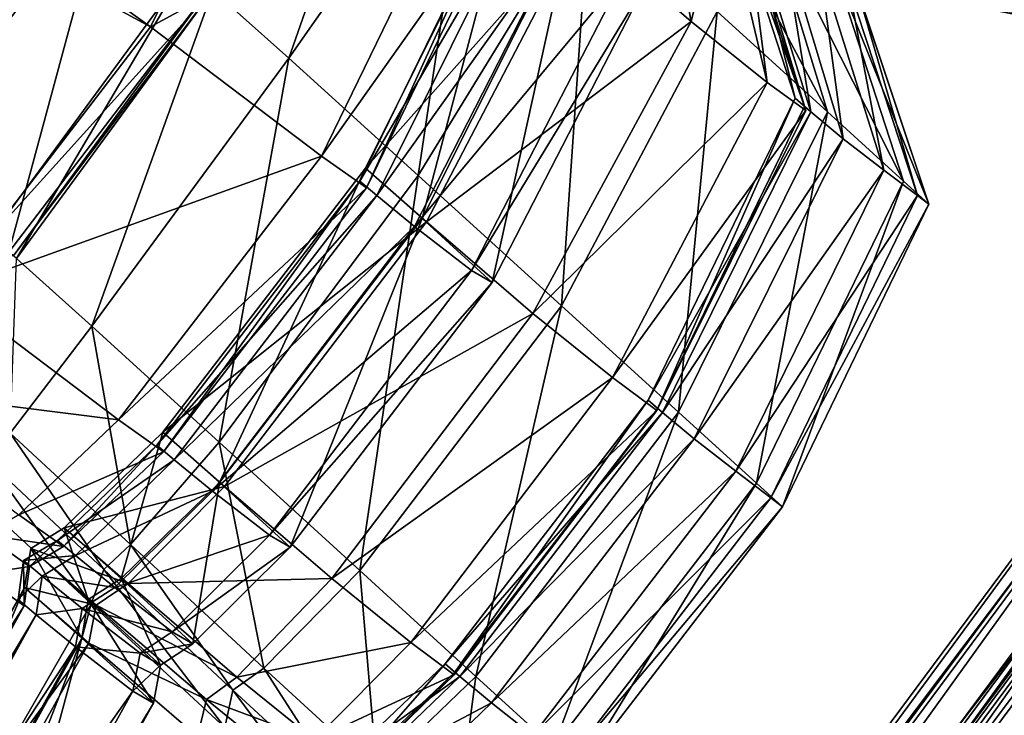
# Model space of a CAD drawing. Header units: millimetres. Extents: x 2387 to 13955, y -4964 to 364.
# Tile 751 of 1056: x 2545.8 to 2550.94, y 164.75 to 168.38. Entities that reach past the tile are written whole.
import ezdxf

# ---------------------------------------------------------------- set-up
doc = ezdxf.new("R2010")
doc.units = ezdxf.units.MM
doc.header["$MEASUREMENT"] = 0
doc.layers.add('Predefinito', color=7, linetype='Continuous', true_color=0x000000)

# ---------------------------------------------------------------- blocks, each defined once
blk = doc.blocks.new('Blocco 09')
at = {"layer": 'Predefinito'}
for points in [[(-865.5839, -99.1485, 440.495), (-876.6445, -91.2056, 483.7117), (-877.7038, -92.5842, 483.7038)], [(-876.6445, -91.2056, 483.7117), (-865.5839, -99.1485, 440.495), (-864.8157, -97.5719, 440.4814)], [(-877.7038, -92.5842, 483.7038), (-866.6434, -100.527, 440.493), (-865.5839, -99.1485, 440.495)], [(-863.9236, -98.2451, 435.4966), (-864.8157, -97.5719, 440.4814), (-865.5839, -99.1485, 440.495)], [(-864.8614, -99.3126, 16.2042), (-865.259, -98.9564, 16.1854), (-864.2577, -97.5858, 16.3445)], [(-864.2577, -97.5858, 16.3445), (-863.8868, -97.9187, 16.4613), (-864.8614, -99.3126, 16.2042)], [(-866.5804, -97.7477, 13.8742), (-865.8157, -98.4432, 14.7418), (-866.8667, -99.827, 14.7609)], [(-864.1854, -99.9255, 16.9448), (-864.8614, -99.3126, 16.2042), (-863.8868, -97.9187, 16.4613)], [(-863.8868, -97.9187, 16.4613), (-863.2895, -98.462, 17.1786), (-864.1854, -99.9255, 16.9448)], [(-862.8402, -98.0998, 19.3132), (-862.3741, -98.5272, 22.0804), (-862.0492, -99.5926, 21.8085)], [(-862.0492, -99.5926, 21.8085), (-862.6243, -99.0689, 18.8449), (-862.8402, -98.0998, 19.3132)], [(-863.3378, -98.6225, 426.2641), (-862.7613, -99.1201, 425.4463), (-862.9412, -98.1827, 424.9193)], [(-862.5977, -98.4537, 422.9345), (-862.9412, -98.1827, 424.9193), (-862.7613, -99.1201, 425.4463)], [(-865.5839, -99.1485, 440.495), (-864.6903, -99.823, 435.4751), (-863.9236, -98.2451, 435.4966)], [(-863.6898, -98.4106, 433.6575), (-863.9236, -98.2451, 435.4966), (-864.6903, -99.823, 435.4751)], [(-864.1655, -100.1487, 426.6143), (-864.4613, -99.8859, 426.4542), (-863.6817, -98.32, 426.414)], [(-863.3378, -98.6225, 426.2641), (-863.6817, -98.32, 426.414), (-864.4613, -99.8859, 426.4542)], [(-863.6817, -98.32, 426.414), (-863.3818, -98.5864, 426.6809), (-864.1655, -100.1487, 426.6143)], [(-864.4561, -99.9886, 433.6605), (-864.4906, -99.9544, 433.4636), (-863.7205, -98.3798, 433.4071)], [(-863.6219, -98.464, 433.1884), (-863.7205, -98.3798, 433.4071), (-864.4906, -99.9544, 433.4636)], [(-863.7205, -98.3798, 433.4071), (-863.6898, -98.4106, 433.6575), (-864.4561, -99.9886, 433.6605)], [(-866.3226, -100.3242, 15.6579), (-866.8667, -99.827, 14.7609), (-865.8157, -98.4432, 14.7418)], [(-865.8157, -98.4432, 14.7418), (-865.269, -98.9421, 15.6534), (-866.3226, -100.3242, 15.6579)], [(-864.6903, -99.823, 435.4751), (-864.4561, -99.9886, 433.6605), (-863.6898, -98.4106, 433.6575)], [(-862.4698, -98.5181, 419.2066), (-862.5735, -98.4277, 419.5949), (-862.2179, -99.5202, 419.6797)], [(-862.5735, -98.4277, 419.5949), (-862.5256, -98.4722, 420.0016), (-862.1695, -99.5651, 419.9251)], [(-862.1695, -99.5651, 419.9251), (-862.2179, -99.5202, 419.6797), (-862.5735, -98.4277, 419.5949)], [(-864.4906, -99.9544, 433.4636), (-864.4027, -100.0292, 433.2967), (-863.6219, -98.464, 433.1884)], [(-863.4122, -98.6367, 432.2888), (-863.6219, -98.464, 433.1884), (-864.4027, -100.0292, 433.2967)], [(-863.4382, -100.6049, 18.6888), (-864.1854, -99.9255, 16.9448), (-863.2895, -98.462, 17.1786)], [(-863.2895, -98.462, 17.1786), (-862.6243, -99.0689, 18.8449), (-863.4382, -100.6049, 18.6888)], [(-862.7613, -99.1201, 425.4463), (-862.3638, -99.4388, 423.1756), (-862.5977, -98.4537, 422.9345)], [(-862.4817, -98.5235, 420.9427), (-862.5977, -98.4537, 422.9345), (-862.3638, -99.4388, 423.1756)], [(-862.5256, -98.4722, 420.0016), (-862.4817, -98.5235, 420.9427), (-862.1611, -99.585, 420.8644)], [(-862.1611, -99.585, 420.8644), (-862.1695, -99.5651, 419.9251), (-862.5256, -98.4722, 420.0016)], [(-862.3638, -99.4388, 423.1756), (-862.1611, -99.585, 420.8644), (-862.4817, -98.5235, 420.9427)], [(-862.2179, -99.5202, 419.6797), (-862.1355, -99.5918, 419.4502), (-862.4698, -98.5181, 419.2066)], [(-862.2849, -98.6732, 417.2876), (-862.4698, -98.5181, 419.2066), (-862.1355, -99.5918, 419.4502)], [(-862.3741, -98.5272, 22.0804), (-862.0076, -98.8613, 25.461), (-861.6519, -99.954, 25.3343)], [(-861.6519, -99.954, 25.3343), (-862.0492, -99.5926, 21.8085), (-862.3741, -98.5272, 22.0804)], [(-863.7997, -100.4839, 427.5657), (-864.1655, -100.1487, 426.6143), (-863.3818, -98.5864, 426.6809)], [(-863.3818, -98.5864, 426.6809), (-863.0029, -98.933, 427.6723), (-863.7997, -100.4839, 427.5657)], [(-864.4613, -99.8859, 426.4542), (-864.1427, -100.166, 426.4057), (-863.3378, -98.6225, 426.2641)], [(-864.4027, -100.0292, 433.2967), (-864.2046, -100.1917, 432.3935), (-863.4122, -98.6367, 432.2888)], [(-863.1095, -98.8714, 429.9958), (-863.4122, -98.6367, 432.2888), (-864.2046, -100.1917, 432.3935)], [(-862.7613, -99.1201, 425.4463), (-863.3378, -98.6225, 426.2641), (-864.1427, -100.166, 426.4057)], [(-862.0897, -98.8227, 412.2889), (-862.2849, -98.6732, 417.2876), (-861.9661, -99.7331, 417.602)], [(-862.1355, -99.5918, 419.4502), (-861.9661, -99.7331, 417.602), (-862.2849, -98.6732, 417.2876)], [(-866.2834, -100.358, 16.2069), (-866.4173, -100.241, 16.3614), (-865.3882, -98.8424, 16.3564)], [(-865.259, -98.9564, 16.1854), (-865.3882, -98.8424, 16.3564), (-866.4173, -100.241, 16.3614)], [(-865.3882, -98.8424, 16.3564), (-865.259, -98.9564, 16.1854), (-866.2834, -100.358, 16.2069)], [(-861.9661, -99.7331, 417.602), (-861.754, -99.8976, 412.5003), (-862.0897, -98.8227, 412.2889)], [(-861.9393, -98.9328, 360.6604), (-862.0897, -98.8227, 412.2889), (-861.754, -99.8976, 412.5003)], [(-862.0076, -98.8613, 25.461), (-861.887, -98.9713, 28.7338), (-861.5199, -100.0741, 28.6869)], [(-861.5199, -100.0741, 28.6869), (-861.6519, -99.954, 25.3343), (-862.0076, -98.8613, 25.461)], [(-864.2046, -100.1917, 432.3935), (-863.9082, -100.4208, 429.9876), (-863.1095, -98.8714, 429.9958)], [(-863.0029, -98.933, 427.6723), (-863.1095, -98.8714, 429.9958), (-863.9082, -100.4208, 429.9876)], [(-861.8996, -98.888, 360.6604), (-861.8497, -98.9246, 218.8517), (-860.7084, -99.1546, 218.8624)], [(-860.7084, -99.1546, 218.8624), (-860.7668, -99.1106, 360.7267), (-861.8996, -98.888, 360.6604)], [(-866.4173, -100.241, 16.3614), (-866.3015, -100.346, 16.1849), (-865.259, -98.9564, 16.1854)], [(-866.3015, -100.346, 16.1849), (-866.3226, -100.3242, 15.6579), (-865.269, -98.9421, 15.6534)], [(-865.269, -98.9421, 15.6534), (-865.259, -98.9564, 16.1854), (-866.3015, -100.346, 16.1849)], [(-865.8897, -100.7117, 16.2395), (-866.2834, -100.358, 16.2069), (-865.259, -98.9564, 16.1854)], [(-865.259, -98.9564, 16.1854), (-864.8614, -99.3126, 16.2042), (-865.8897, -100.7117, 16.2395)], [(-863.9082, -100.4208, 429.9876), (-863.7997, -100.4839, 427.5657), (-863.0029, -98.933, 427.6723)], [(-861.754, -99.8976, 412.5003), (-861.5788, -100.0296, 360.7267), (-861.9393, -98.9328, 360.6604)], [(-861.8892, -98.9694, 218.8517), (-861.9393, -98.9328, 360.6604), (-861.5788, -100.0296, 360.7267)], [(-861.8497, -98.9246, 218.8517), (-861.8492, -98.9251, 77.8728), (-860.7083, -99.1547, 77.8637)], [(-860.7083, -99.1547, 77.8637), (-860.7084, -99.1546, 218.8624), (-861.8497, -98.9246, 218.8517)], [(-861.8492, -98.9251, 77.8728), (-861.8475, -98.9266, 28.7338), (-860.7079, -99.1551, 28.6869)], [(-860.7079, -99.1551, 28.6869), (-860.7083, -99.1547, 77.8637), (-861.8492, -98.9251, 77.8728)], [(-860.84, -99.035, 25.3343), (-860.7079, -99.1551, 28.6869), (-861.8475, -98.9266, 28.7338)], [(-861.5788, -100.0296, 360.7267), (-861.5204, -100.0736, 218.8624), (-861.8892, -98.9694, 218.8517)], [(-861.8887, -98.9698, 77.8728), (-861.8892, -98.9694, 218.8517), (-861.5204, -100.0736, 218.8624)], [(-861.887, -98.9713, 28.7338), (-861.8887, -98.9698, 77.8728), (-861.5203, -100.0737, 77.8637)], [(-861.5204, -100.0736, 218.8624), (-861.5203, -100.0737, 77.8637), (-861.8887, -98.9698, 77.8728)], [(-861.5203, -100.0737, 77.8637), (-861.5199, -100.0741, 28.6869), (-861.887, -98.9713, 28.7338)], [(-862.8268, -101.1608, 21.7179), (-863.4382, -100.6049, 18.6888), (-862.6243, -99.0689, 18.8449)], [(-862.6243, -99.0689, 18.8449), (-862.0492, -99.5926, 21.8085), (-862.8268, -101.1608, 21.7179)], [(-864.6903, -99.823, 435.4751), (-865.5839, -99.1485, 440.495), (-866.6434, -100.527, 440.493)], [(-864.1427, -100.166, 426.4057), (-863.587, -100.6454, 425.622), (-862.7613, -99.1201, 425.4463)], [(-862.3638, -99.4388, 423.1756), (-862.7613, -99.1201, 425.4463), (-863.587, -100.6454, 425.622)], [(-865.2256, -101.3167, 16.9769), (-865.8897, -100.7117, 16.2395), (-864.8614, -99.3126, 16.2042)], [(-864.8614, -99.3126, 16.2042), (-864.1854, -99.9255, 16.9448), (-865.2256, -101.3167, 16.9769)], [(-863.587, -100.6454, 425.622), (-863.1715, -100.9802, 423.256), (-862.3638, -99.4388, 423.1756)], [(-862.1611, -99.585, 420.8644), (-862.3638, -99.4388, 423.1756), (-863.1715, -100.9802, 423.256)], [(-862.1355, -99.5918, 419.4502), (-862.2179, -99.5202, 419.6797), (-862.9851, -101.0973, 419.708)], [(-862.9365, -101.1424, 419.8997), (-862.9851, -101.0973, 419.708), (-862.2179, -99.5202, 419.6797)], [(-862.2179, -99.5202, 419.6797), (-862.1695, -99.5651, 419.9251), (-862.9365, -101.1424, 419.8997)], [(-862.9401, -101.1519, 420.8383), (-862.9365, -101.1424, 419.8997), (-862.1695, -99.5651, 419.9251)], [(-862.1695, -99.5651, 419.9251), (-862.1611, -99.585, 420.8644), (-862.9401, -101.1519, 420.8383)], [(-863.1715, -100.9802, 423.256), (-862.9401, -101.1519, 420.8383), (-862.1611, -99.585, 420.8644)], [(-862.9851, -101.0973, 419.708), (-862.9098, -101.1627, 419.5315), (-862.1355, -99.5918, 419.4502)], [(-861.9661, -99.7331, 417.602), (-862.1355, -99.5918, 419.4502), (-862.9098, -101.1627, 419.5315)], [(-862.4192, -101.5314, 25.2921), (-862.8268, -101.1608, 21.7179), (-862.0492, -99.5926, 21.8085)], [(-862.0492, -99.5926, 21.8085), (-861.6519, -99.954, 25.3343), (-862.4192, -101.5314, 25.2921)], [(-862.9098, -101.1627, 419.5315), (-862.7457, -101.2995, 417.7068), (-861.9661, -99.7331, 417.602)], [(-861.754, -99.8976, 412.5003), (-861.9661, -99.7331, 417.602), (-862.7457, -101.2995, 417.7068)], [(-866.6434, -100.527, 440.493), (-865.7501, -101.2013, 435.478), (-864.6903, -99.823, 435.4751)], [(-864.4561, -99.9886, 433.6605), (-864.6903, -99.823, 435.4751), (-865.7501, -101.2013, 435.478)], [(-865.2225, -101.5286, 426.6235), (-865.519, -101.2653, 426.4487), (-864.4613, -99.8859, 426.4542)], [(-864.1427, -100.166, 426.4057), (-864.4613, -99.8859, 426.4542), (-865.519, -101.2653, 426.4487)], [(-864.4613, -99.8859, 426.4542), (-864.1655, -100.1487, 426.6143), (-865.2225, -101.5286, 426.6235)], [(-864.4908, -101.9878, 18.7102), (-865.2256, -101.3167, 16.9769), (-864.1854, -99.9255, 16.9448)], [(-864.1854, -99.9255, 16.9448), (-863.4382, -100.6049, 18.6888), (-864.4908, -101.9878, 18.7102)], [(-862.7457, -101.2995, 417.7068), (-862.5279, -101.4691, 412.5708), (-861.754, -99.8976, 412.5003)], [(-861.5788, -100.0296, 360.7267), (-861.754, -99.8976, 412.5003), (-862.5279, -101.4691, 412.5708)], [(-865.7501, -101.2013, 435.478), (-865.5159, -101.3669, 433.66), (-864.4561, -99.9886, 433.6605)], [(-865.5159, -101.3669, 433.66), (-865.5497, -101.333, 433.4558), (-864.4906, -99.9544, 433.4636)], [(-864.4027, -100.0292, 433.2967), (-864.4906, -99.9544, 433.4636), (-865.5497, -101.333, 433.4558)], [(-864.4906, -99.9544, 433.4636), (-864.4561, -99.9886, 433.6605), (-865.5159, -101.3669, 433.66)], [(-862.2833, -101.6549, 28.6712), (-862.4192, -101.5314, 25.2921), (-861.6519, -99.954, 25.3343)], [(-861.6519, -99.954, 25.3343), (-861.5199, -100.0741, 28.6869), (-862.2833, -101.6549, 28.6712)], [(-865.5497, -101.333, 433.4558), (-865.4603, -101.4089, 433.2818), (-864.4027, -100.0292, 433.2967)], [(-864.2046, -100.1917, 432.3935), (-864.4027, -100.0292, 433.2967), (-865.4603, -101.4089, 433.2818)], [(-862.5279, -101.4691, 412.5708), (-862.3445, -101.6085, 360.7487), (-861.5788, -100.0296, 360.7267)], [(-861.5204, -100.0736, 218.8624), (-861.5788, -100.0296, 360.7267), (-862.3445, -101.6085, 360.7487)], [(-862.3445, -101.6085, 360.7487), (-862.2833, -101.6549, 218.866), (-861.5204, -100.0736, 218.8624)], [(-861.5203, -100.0737, 77.8637), (-861.5204, -100.0736, 218.8624), (-862.2833, -101.6549, 218.866)], [(-861.5199, -100.0741, 28.6869), (-861.5203, -100.0737, 77.8637), (-862.2833, -101.6549, 77.8607)], [(-862.2833, -101.6549, 218.866), (-862.2833, -101.6549, 77.8607), (-861.5203, -100.0737, 77.8637)], [(-862.2833, -101.6549, 77.8607), (-862.2833, -101.6549, 28.6712), (-861.5199, -100.0741, 28.6869)], [(-865.519, -101.2653, 426.4487), (-865.1964, -101.5481, 426.3862), (-864.1427, -100.166, 426.4057)], [(-865.4603, -101.4089, 433.2818), (-865.2604, -101.5726, 432.3791), (-864.2046, -100.1917, 432.3935)], [(-863.9082, -100.4208, 429.9876), (-864.2046, -100.1917, 432.3935), (-865.2604, -101.5726, 432.3791)], [(-864.8547, -101.8652, 427.5804), (-865.2225, -101.5286, 426.6235), (-864.1655, -100.1487, 426.6143)], [(-863.587, -100.6454, 425.622), (-864.1427, -100.166, 426.4057), (-865.1964, -101.5481, 426.3862)], [(-864.1655, -100.1487, 426.6143), (-863.7997, -100.4839, 427.5657), (-864.8547, -101.8652, 427.5804)], [(-866.2834, -100.358, 16.2069), (-865.8897, -100.7117, 16.2395), (-866.3166, -101.2705, 16.3455)], [(-865.2604, -101.5726, 432.3791), (-864.963, -101.8023, 429.9887), (-863.9082, -100.4208, 429.9876)], [(-863.7997, -100.4839, 427.5657), (-863.9082, -100.4208, 429.9876), (-864.963, -101.8023, 429.9887)], [(-864.963, -101.8023, 429.9887), (-864.8547, -101.8652, 427.5804), (-863.7997, -100.4839, 427.5657)], [(-865.7501, -101.2013, 435.478), (-866.6434, -100.527, 440.493), (-867.1645, -101.0232, 440.4872)], [(-863.8849, -102.5402, 21.7303), (-864.4908, -101.9878, 18.7102), (-863.4382, -100.6049, 18.6888)], [(-863.4382, -100.6049, 18.6888), (-862.8268, -101.1608, 21.7179), (-863.8849, -102.5402, 21.7303)], [(-865.1964, -101.5481, 426.3862), (-864.6376, -102.0296, 425.5978), (-863.587, -100.6454, 425.622)], [(-863.1715, -100.9802, 423.256), (-863.587, -100.6454, 425.622), (-864.6376, -102.0296, 425.5978)], [(-865.6885, -101.8515, 17.0732), (-866.3166, -101.2705, 16.3455), (-865.8897, -100.7117, 16.2395)], [(-865.8897, -100.7117, 16.2395), (-865.2256, -101.3167, 16.9769), (-865.6885, -101.8515, 17.0732)], [(-864.6376, -102.0296, 425.5978), (-864.2248, -102.3626, 423.2448), (-863.1715, -100.9802, 423.256)], [(-862.9401, -101.1519, 420.8383), (-863.1715, -100.9802, 423.256), (-864.2248, -102.3626, 423.2448)], [(-867.1645, -101.0232, 440.4872), (-866.2718, -101.697, 435.4865), (-865.7501, -101.2013, 435.478)], [(-862.9098, -101.1627, 419.5315), (-862.9851, -101.0973, 419.708), (-864.0447, -102.4756, 419.7041)], [(-863.9961, -102.5207, 419.9031), (-864.0447, -102.4756, 419.7041), (-862.9851, -101.0973, 419.708)], [(-862.9851, -101.0973, 419.708), (-862.9365, -101.1424, 419.8997), (-863.9961, -102.5207, 419.9031)], [(-864.2248, -102.3626, 423.2448), (-863.9979, -102.5315, 420.8418), (-862.9401, -101.1519, 420.8383)], [(-864.0447, -102.4756, 419.7041), (-863.9683, -102.5417, 419.5203), (-862.9098, -101.1627, 419.5315)], [(-862.9365, -101.1424, 419.8997), (-862.9401, -101.1519, 420.8383), (-863.9979, -102.5315, 420.8418)], [(-863.9979, -102.5315, 420.8418), (-863.9961, -102.5207, 419.9031), (-862.9365, -101.1424, 419.8997)], [(-862.7457, -101.2995, 417.7068), (-862.9098, -101.1627, 419.5315), (-863.9683, -102.5417, 419.5203)], [(-863.4788, -102.9098, 25.2978), (-863.8849, -102.5402, 21.7303), (-862.8268, -101.1608, 21.7179)], [(-862.8268, -101.1608, 21.7179), (-862.4192, -101.5314, 25.2921), (-863.4788, -102.9098, 25.2978)], [(-865.5159, -101.3669, 433.66), (-865.7501, -101.2013, 435.478), (-866.2718, -101.697, 435.4865)], [(-865.8269, -101.9823, 17.1375), (-866.431, -101.4173, 16.4163), (-866.3166, -101.2705, 16.3455)], [(-866.3166, -101.2705, 16.3455), (-865.6885, -101.8515, 17.0732), (-865.8269, -101.9823, 17.1375)], [(-865.7366, -102.0297, 426.6509), (-866.0348, -101.7652, 426.432), (-865.519, -101.2653, 426.4487)], [(-865.1964, -101.5481, 426.3862), (-865.519, -101.2653, 426.4487), (-866.0348, -101.7652, 426.432)], [(-865.519, -101.2653, 426.4487), (-865.2225, -101.5286, 426.6235), (-865.7366, -102.0297, 426.6509)], [(-864.9911, -102.4978, 18.7743), (-865.6885, -101.8515, 17.0732), (-865.2256, -101.3167, 16.9769)], [(-865.2256, -101.3167, 16.9769), (-864.4908, -101.9878, 18.7102), (-864.9911, -102.4978, 18.7743)], [(-863.9683, -102.5417, 419.5203), (-863.8034, -102.6792, 417.6924), (-862.7457, -101.2995, 417.7068)], [(-862.5279, -101.4691, 412.5708), (-862.7457, -101.2995, 417.7068), (-863.8034, -102.6792, 417.6924)], [(-866.2718, -101.697, 435.4865), (-866.0378, -101.8626, 433.6586), (-865.5159, -101.3669, 433.66)], [(-866.0378, -101.8626, 433.6586), (-866.0699, -101.8299, 433.4324), (-865.5497, -101.333, 433.4558)], [(-865.4603, -101.4089, 433.2818), (-865.5497, -101.333, 433.4558), (-866.0699, -101.8299, 433.4324)], [(-865.5497, -101.333, 433.4558), (-865.5159, -101.3669, 433.66), (-866.0378, -101.8626, 433.6586)], [(-865.8935, -102.1611, 17.0732), (-866.5218, -101.5803, 16.3455), (-866.431, -101.4173, 16.4163)], [(-866.431, -101.4173, 16.4163), (-865.8269, -101.9823, 17.1375), (-865.8935, -102.1611, 17.0732)], [(-866.0699, -101.8299, 433.4324), (-865.9756, -101.909, 433.2372), (-865.4603, -101.4089, 433.2818)], [(-865.2604, -101.5726, 432.3791), (-865.4603, -101.4089, 433.2818), (-865.9756, -101.909, 433.2372)], [(-863.8034, -102.6792, 417.6924), (-863.5865, -102.8482, 412.5611), (-862.5279, -101.4691, 412.5708)], [(-862.3445, -101.6085, 360.7487), (-862.5279, -101.4691, 412.5708), (-863.5865, -102.8482, 412.5611)], [(-865.3627, -102.3702, 427.6244), (-865.7366, -102.0297, 426.6509), (-865.2225, -101.5286, 426.6235)], [(-865.2225, -101.5286, 426.6235), (-864.8547, -101.8652, 427.5804), (-865.3627, -102.3702, 427.6244)], [(-863.3436, -103.033, 28.6734), (-863.4788, -102.9098, 25.2978), (-862.4192, -101.5314, 25.2921)], [(-862.4192, -101.5314, 25.2921), (-862.2833, -101.6549, 28.6712), (-863.3436, -103.033, 28.6734)], [(-866.5218, -101.5803, 16.3455), (-865.8935, -102.1611, 17.0732), (-867.6271, -105.1694, 16.9769)], [(-866.0348, -101.7652, 426.432), (-865.7007, -102.0557, 426.3278), (-865.1964, -101.5481, 426.3862)], [(-865.9756, -101.909, 433.2372), (-865.7704, -102.0762, 432.336), (-865.2604, -101.5726, 432.3791)], [(-864.963, -101.8023, 429.9887), (-865.2604, -101.5726, 432.3791), (-865.7704, -102.0762, 432.336)], [(-864.6376, -102.0296, 425.5978), (-865.1964, -101.5481, 426.3862), (-865.7007, -102.0557, 426.3278)], [(-863.5865, -102.8482, 412.5611), (-863.4043, -102.9868, 360.7457), (-862.3445, -101.6085, 360.7487)], [(-862.2833, -101.6549, 218.866), (-862.3445, -101.6085, 360.7487), (-863.4043, -102.9868, 360.7457)], [(-863.4043, -102.9868, 360.7457), (-863.3436, -103.033, 218.8655), (-862.2833, -101.6549, 218.866)], [(-862.2833, -101.6549, 28.6712), (-862.2833, -101.6549, 77.8607), (-863.3436, -103.033, 77.8611)], [(-863.3436, -103.033, 77.8611), (-863.3436, -103.033, 28.6734), (-862.2833, -101.6549, 28.6712)], [(-862.2833, -101.6549, 77.8607), (-862.2833, -101.6549, 218.866), (-863.3436, -103.033, 218.8655)], [(-863.3436, -103.033, 218.8655), (-863.3436, -103.033, 77.8611), (-862.2833, -101.6549, 77.8607)], [(-866.0378, -101.8626, 433.6586), (-866.2718, -101.697, 435.4865), (-866.4494, -101.8014, 435.4923)], [(-865.9092, -102.1382, 426.6692), (-866.2088, -101.873, 426.421), (-866.0348, -101.7652, 426.432)], [(-865.7007, -102.0557, 426.3278), (-866.0348, -101.7652, 426.432), (-866.2088, -101.873, 426.421)], [(-866.0348, -101.7652, 426.432), (-865.7366, -102.0297, 426.6509), (-865.9092, -102.1382, 426.6692)], [(-866.2156, -101.9671, 433.6576), (-866.4494, -101.8014, 435.4923), (-866.4763, -102.0058, 435.4865)], [(-866.4494, -101.8014, 435.4923), (-866.2156, -101.9671, 433.6576), (-866.0378, -101.8626, 433.6586)], [(-866.2156, -101.9671, 433.6576), (-866.2466, -101.9353, 433.4169), (-866.0699, -101.8299, 433.4324)], [(-865.9756, -101.909, 433.2372), (-866.0699, -101.8299, 433.4324), (-866.2466, -101.9353, 433.4169)], [(-866.0699, -101.8299, 433.4324), (-866.0378, -101.8626, 433.6586), (-866.2156, -101.9671, 433.6576)], [(-865.7704, -102.0762, 432.336), (-865.4701, -102.3078, 429.9922), (-864.963, -101.8023, 429.9887)], [(-864.8547, -101.8652, 427.5804), (-864.963, -101.8023, 429.9887), (-865.4701, -102.3078, 429.9922)], [(-865.9422, -102.3403, 426.6509), (-866.2408, -102.0762, 426.4321), (-866.2088, -101.873, 426.421)], [(-865.8668, -102.1685, 426.2888), (-866.2088, -101.873, 426.421), (-866.2408, -102.0762, 426.4321)], [(-866.2088, -101.873, 426.421), (-865.9092, -102.1382, 426.6692), (-865.9422, -102.3403, 426.6509)], [(-866.2088, -101.873, 426.421), (-865.8668, -102.1685, 426.2888), (-865.7007, -102.0557, 426.3278)], [(-865.1544, -102.6119, 18.817), (-865.8269, -101.9823, 17.1375), (-865.6885, -101.8515, 17.0732)], [(-865.6885, -101.8515, 17.0732), (-864.9911, -102.4978, 18.7743), (-865.1544, -102.6119, 18.817)], [(-865.4701, -102.3078, 429.9922), (-865.3627, -102.3702, 427.6244), (-864.8547, -101.8652, 427.5804)], [(-866.2426, -102.1718, 433.6586), (-866.2749, -102.1394, 433.4325), (-866.2466, -101.9353, 433.4169)], [(-866.1489, -102.0164, 433.2074), (-866.2466, -101.9353, 433.4169), (-866.2749, -102.1394, 433.4325)], [(-866.2466, -101.9353, 433.4169), (-866.1489, -102.0164, 433.2074), (-865.9756, -101.909, 433.2372)], [(-866.2466, -101.9353, 433.4169), (-866.2156, -101.9671, 433.6576), (-866.2426, -102.1718, 433.6586)], [(-865.7704, -102.0762, 432.336), (-865.9756, -101.909, 433.2372), (-866.1489, -102.0164, 433.2074)], [(-866.4763, -102.0058, 435.4865), (-866.2426, -102.1718, 433.6586), (-866.2156, -101.9671, 433.6576)], [(-865.1959, -102.807, 18.7743), (-865.8935, -102.1611, 17.0732), (-865.8269, -101.9823, 17.1375)], [(-865.8269, -101.9823, 17.1375), (-865.1544, -102.6119, 18.817), (-865.1959, -102.807, 18.7743)], [(-864.4017, -103.0391, 21.7675), (-864.9911, -102.4978, 18.7743), (-864.4908, -101.9878, 18.7102)], [(-864.4908, -101.9878, 18.7102), (-863.8849, -102.5402, 21.7303), (-864.4017, -103.0391, 21.7675)], [(-866.2426, -102.1718, 433.6586), (-866.4763, -102.0058, 435.4865), (-868.0923, -105.0517, 435.478)], [(-866.2749, -102.1394, 433.4325), (-866.1805, -102.2183, 433.2372), (-866.1489, -102.0164, 433.2074)], [(-865.9402, -102.1859, 432.3073), (-866.1489, -102.0164, 433.2074), (-866.1805, -102.2183, 433.2372)], [(-866.1489, -102.0164, 433.2074), (-865.9402, -102.1859, 432.3073), (-865.7704, -102.0762, 432.336)], [(-865.5312, -102.4812, 427.6537), (-865.9092, -102.1382, 426.6692), (-865.7366, -102.0297, 426.6509)], [(-865.7366, -102.0297, 426.6509), (-865.3627, -102.3702, 427.6244), (-865.5312, -102.4812, 427.6537)], [(-865.7007, -102.0557, 426.3278), (-865.1323, -102.5435, 425.5252), (-864.6376, -102.0296, 425.5978)], [(-864.2248, -102.3626, 423.2448), (-864.6376, -102.0296, 425.5978), (-865.1323, -102.5435, 425.5252)], [(-867.6413, -105.4116, 426.624), (-867.9477, -105.1647, 426.4494), (-866.2408, -102.0762, 426.4321)], [(-865.9064, -102.3663, 426.3278), (-866.2408, -102.0762, 426.4321), (-867.9477, -105.1647, 426.4494)], [(-866.2408, -102.0762, 426.4321), (-865.9422, -102.3403, 426.6509), (-867.6413, -105.4116, 426.624)], [(-866.2408, -102.0762, 426.4321), (-865.9064, -102.3663, 426.3278), (-865.8668, -102.1685, 426.2888)], [(-865.4701, -102.3078, 429.9922), (-865.7704, -102.0762, 432.336), (-865.9402, -102.1859, 432.3073)], [(-865.1323, -102.5435, 425.5252), (-865.7007, -102.0557, 426.3278), (-865.8668, -102.1685, 426.2888)], [(-866.1805, -102.2183, 433.2372), (-866.2749, -102.1394, 433.4325), (-867.9545, -105.1927, 433.4561)], [(-866.2749, -102.1394, 433.4325), (-866.2426, -102.1718, 433.6586), (-867.9183, -105.2228, 433.6602)], [(-865.5679, -102.6801, 427.6244), (-865.9422, -102.3403, 426.6509), (-865.9092, -102.1382, 426.6692)], [(-865.9092, -102.1382, 426.6692), (-865.5312, -102.4812, 427.6537), (-865.5679, -102.6801, 427.6244)], [(-868.0923, -105.0517, 435.478), (-867.9183, -105.2228, 433.6602), (-866.2426, -102.1718, 433.6586)], [(-866.8908, -105.8389, 18.7102), (-867.6271, -105.1694, 16.9769), (-865.8935, -102.1611, 17.0732)], [(-865.8935, -102.1611, 17.0732), (-865.1959, -102.807, 18.7743), (-866.8908, -105.8389, 18.7102)], [(-866.1805, -102.2183, 433.2372), (-865.9752, -102.3854, 432.336), (-865.9402, -102.1859, 432.3073)], [(-865.6379, -102.4189, 429.9946), (-865.9402, -102.1859, 432.3073), (-865.9752, -102.3854, 432.336)], [(-865.9402, -102.1859, 432.3073), (-865.6379, -102.4189, 429.9946), (-865.4701, -102.3078, 429.9922)], [(-865.2919, -102.6603, 425.4768), (-865.8668, -102.1685, 426.2888), (-865.9064, -102.3663, 426.3278)], [(-865.8668, -102.1685, 426.2888), (-865.2919, -102.6603, 425.4768), (-865.1323, -102.5435, 425.5252)], [(-867.9545, -105.1927, 433.4561), (-867.8629, -105.2651, 433.282), (-866.1805, -102.2183, 433.2372)], [(-865.9752, -102.3854, 432.336), (-866.1805, -102.2183, 433.2372), (-867.8629, -105.2651, 433.282)], [(-867.2585, -105.7234, 427.5805), (-867.6413, -105.4116, 426.624), (-865.9422, -102.3403, 426.6509)], [(-865.9422, -102.3403, 426.6509), (-865.5679, -102.6801, 427.6244), (-867.2585, -105.7234, 427.5805)], [(-865.3627, -102.3702, 427.6244), (-865.4701, -102.3078, 429.9922), (-865.6379, -102.4189, 429.9946)], [(-867.9477, -105.1647, 426.4494), (-867.6153, -105.4311, 426.3867), (-865.9064, -102.3663, 426.3278)], [(-867.8629, -105.2651, 433.282), (-867.6598, -105.4236, 432.3791), (-865.9752, -102.3854, 432.336)], [(-865.675, -102.6172, 429.9922), (-865.9752, -102.3854, 432.336), (-867.6598, -105.4236, 432.3791)], [(-865.3375, -102.8534, 425.5252), (-865.9064, -102.3663, 426.3278), (-867.6153, -105.4311, 426.3867)], [(-865.9752, -102.3854, 432.336), (-865.675, -102.6172, 429.9922), (-865.6379, -102.4189, 429.9946)], [(-865.9064, -102.3663, 426.3278), (-865.3375, -102.8534, 425.5252), (-865.2919, -102.6603, 425.4768)], [(-865.6379, -102.4189, 429.9946), (-865.5312, -102.4812, 427.6537), (-865.3627, -102.3702, 427.6244)], [(-865.1323, -102.5435, 425.5252), (-864.7278, -102.8709, 423.2115), (-864.2248, -102.3626, 423.2448)], [(-863.9979, -102.5315, 420.8418), (-864.2248, -102.3626, 423.2448), (-864.7278, -102.8709, 423.2115)], [(-865.5312, -102.4812, 427.6537), (-865.6379, -102.4189, 429.9946), (-865.675, -102.6172, 429.9922)], [(-865.675, -102.6172, 429.9922), (-865.5679, -102.6801, 427.6244), (-865.5312, -102.4812, 427.6537)], [(-864.576, -103.1457, 21.7922), (-865.1544, -102.6119, 18.817), (-864.9911, -102.4978, 18.7743)], [(-864.9911, -102.4978, 18.7743), (-864.4017, -103.0391, 21.7675), (-864.576, -103.1457, 21.7922)], [(-863.9683, -102.5417, 419.5203), (-864.0447, -102.4756, 419.7041), (-864.5662, -102.9716, 419.6924)], [(-864.5177, -103.0166, 419.9135), (-864.5662, -102.9716, 419.6924), (-864.0447, -102.4756, 419.7041)], [(-864.0447, -102.4756, 419.7041), (-863.9961, -102.5207, 419.9031), (-864.5177, -103.0166, 419.9135)], [(-864.7278, -102.8709, 423.2115), (-865.1323, -102.5435, 425.5252), (-865.2919, -102.6603, 425.4768)], [(-864.7278, -102.8709, 423.2115), (-864.514, -103.031, 420.8523), (-863.9979, -102.5315, 420.8418)], [(-864.5662, -102.9716, 419.6924), (-864.4866, -103.0399, 419.4869), (-863.9683, -102.5417, 419.5203)], [(-864.514, -103.031, 420.8523), (-864.5177, -103.0166, 419.9135), (-863.9961, -102.5207, 419.9031)], [(-863.9961, -102.5207, 419.9031), (-863.9979, -102.5315, 420.8418), (-864.514, -103.031, 420.8523)], [(-863.8034, -102.6792, 417.6924), (-863.9683, -102.5417, 419.5203), (-864.4866, -103.0399, 419.4869)], [(-864.0004, -103.4057, 25.3151), (-864.4017, -103.0391, 21.7675), (-863.8849, -102.5402, 21.7303)], [(-863.8849, -102.5402, 21.7303), (-863.4788, -102.9098, 25.2978), (-864.0004, -103.4057, 25.3151)], [(-864.6063, -103.3479, 21.7675), (-865.1959, -102.807, 18.7743), (-865.1544, -102.6119, 18.817)], [(-865.1544, -102.6119, 18.817), (-864.576, -103.1457, 21.7922), (-864.6063, -103.3479, 21.7675)], [(-867.6598, -105.4236, 432.3791), (-867.3615, -105.6519, 429.9887), (-865.675, -102.6172, 429.9922)], [(-865.5679, -102.6801, 427.6244), (-865.675, -102.6172, 429.9922), (-867.3615, -105.6519, 429.9887)], [(-864.8928, -102.9839, 423.1893), (-865.2919, -102.6603, 425.4768), (-865.3375, -102.8534, 425.5252)], [(-865.2919, -102.6603, 425.4768), (-864.8928, -102.9839, 423.1893), (-864.7278, -102.8709, 423.2115)], [(-867.3615, -105.6519, 429.9887), (-867.2585, -105.7234, 427.5805), (-865.5679, -102.6801, 427.6244)], [(-864.4866, -103.0399, 419.4869), (-864.3193, -103.1788, 417.6493), (-863.8034, -102.6792, 417.6924)], [(-863.5865, -102.8482, 412.5611), (-863.8034, -102.6792, 417.6924), (-864.3193, -103.1788, 417.6493)]]:
    blk.add_3dface(points, dxfattribs=at)
blk = doc.blocks.new('Blocco 10')
at = {"layer": 'Predefinito'}
for points in [[(-779.7598, 182.4477, 359.3431), (-770.9792, 194.2699, 359.3431), (-770.9791, 194.27, 320.2346)], [(-770.9791, 194.27, 320.2346), (-779.7598, 182.4477, 320.2346), (-779.7598, 182.4477, 359.3431)], [(-779.7598, 182.4477, 398.4517), (-770.9792, 194.27, 398.4517), (-770.9792, 194.2699, 359.3431)], [(-779.7598, 182.4477, 414.1727), (-770.9792, 194.2699, 414.1727), (-770.9792, 194.27, 398.4517)], [(-770.9792, 194.27, 398.4517), (-779.7598, 182.4477, 398.4517), (-779.7598, 182.4477, 414.1727)], [(-770.9792, 194.27, 304.5135), (-779.7598, 182.4477, 304.5135), (-779.7598, 182.4477, 320.2346)], [(-779.7598, 182.4477, 320.2346), (-770.9791, 194.27, 320.2346), (-770.9792, 194.27, 304.5135)], [(-779.7598, 182.4477, 304.5135), (-770.9792, 194.27, 304.5135), (-770.917, 194.1961, 301.0011)], [(-770.9792, 194.2699, 359.3431), (-779.7598, 182.4477, 359.3431), (-779.7598, 182.4477, 398.4517)], [(-770.9792, 194.2699, 414.1727), (-779.7598, 182.4477, 414.1727), (-779.6972, 182.4088, 417.2723)], [(-779.6972, 182.4088, 417.2723), (-770.9255, 194.2194, 417.2723), (-770.9792, 194.2699, 414.1727)], [(-770.917, 194.1961, 301.0011), (-779.6844, 182.3876, 301.0011), (-779.7598, 182.4477, 304.5135)], [(-770.9255, 194.2194, 417.2723), (-779.6972, 182.4088, 417.2723), (-779.5096, 182.2921, 418.5167)], [(-779.6844, 182.3876, 301.0011), (-770.917, 194.1961, 301.0011), (-770.7303, 193.9747, 298.5183)], [(-779.5096, 182.2921, 418.5167), (-770.7644, 194.068, 418.5166), (-770.9255, 194.2194, 417.2723)], [(-770.7644, 194.068, 418.5166), (-779.5096, 182.2921, 418.5167), (-779.3715, 182.204, 418.8467)], [(-770.7695, 194.0343, 419.9255), (-779.5081, 182.258, 419.9255), (-779.2638, 182.0523, 421.3539)], [(-779.5081, 182.258, 419.9255), (-770.7695, 194.0343, 419.9255), (-770.7214, 194.017, 419.2029)], [(-779.3715, 182.204, 418.8467), (-770.6462, 193.9543, 418.8465), (-770.7644, 194.068, 418.5166)], [(-779.2638, 182.0523, 421.3539), (-770.57, 193.7845, 421.354), (-770.7695, 194.0343, 419.9255)], [(-770.7303, 193.9747, 298.5183), (-779.4581, 182.2072, 298.5183), (-779.6844, 182.3876, 301.0011)], [(-770.7214, 194.017, 419.2029), (-779.4575, 182.2506, 419.203), (-779.5081, 182.258, 419.9255)], [(-779.4581, 182.2072, 298.5183), (-770.7303, 193.9747, 298.5183), (-770.357, 193.5318, 296.7472)], [(-779.4575, 182.2506, 419.203), (-770.7214, 194.017, 419.2029), (-770.6462, 193.9543, 418.8465)], [(-770.6462, 193.9543, 418.8465), (-779.3715, 182.204, 418.8467), (-779.4575, 182.2506, 419.203)], [(-770.57, 193.7845, 421.354), (-779.2638, 182.0523, 421.3539), (-778.5007, 181.5275, 422.3978)], [(-778.5007, 181.5275, 422.3978), (-769.9248, 193.1196, 422.3968), (-770.57, 193.7845, 421.354)], [(-770.357, 193.5318, 296.7472), (-779.0056, 181.8465, 296.7472), (-779.4581, 182.2072, 298.5183)], [(-779.0056, 181.8465, 296.7472), (-770.357, 193.5318, 296.7472), (-769.7348, 192.7937, 295.3697)], [(-769.9248, 193.1196, 422.3968), (-778.5007, 181.5275, 422.3978), (-776.9945, 180.5776, 421.9662)], [(-776.9945, 180.5776, 421.9662), (-768.6357, 191.8918, 421.9624), (-769.9248, 193.1196, 422.3968)], [(-769.7348, 192.7937, 295.3697), (-778.2514, 181.2453, 295.3697), (-779.0056, 181.8465, 296.7472)], [(-778.2514, 181.2453, 295.3697), (-769.7348, 192.7937, 295.3697), (-768.8638, 191.7603, 294.3857)], [(-769.5397, 192.6627, 423.8549), (-778.0338, 181.1553, 423.8558), (-777.5014, 180.6474, 426.9312)], [(-778.0338, 181.1553, 423.8558), (-769.5397, 192.6627, 423.8549), (-768.6184, 191.8712, 422.0134)], [(-777.5014, 180.6474, 426.9312), (-769.1161, 192.0596, 426.9313), (-769.5397, 192.6627, 423.8549)], [(-769.1161, 192.0596, 426.9313), (-777.5014, 180.6474, 426.9312), (-775.9444, 179.4062, 430.4786)], [(-775.9444, 179.4062, 430.4786), (-767.8316, 190.5357, 430.4786), (-769.1161, 192.0596, 426.9313)], [(-768.6184, 191.8712, 422.0134), (-776.9735, 180.5609, 422.0172), (-778.0338, 181.1553, 423.8558)], [(-768.6357, 191.8918, 421.9624), (-776.9945, 180.5776, 421.9662), (-776.0505, 179.9922, 421.3944)], [(-776.9735, 180.5609, 422.0172), (-768.6184, 191.8712, 422.0134), (-767.8258, 191.1319, 421.3887)], [(-776.0505, 179.9922, 421.3944), (-767.8258, 191.1319, 421.3887), (-768.6357, 191.8918, 421.9624)], [(-768.8638, 191.7603, 294.3857), (-777.1955, 180.4036, 294.3857), (-778.2514, 181.2453, 295.3697)], [(-777.1955, 180.4036, 294.3857), (-768.8638, 191.7603, 294.3857), (-767.7438, 190.4316, 293.7954)], [(-767.8258, 191.1319, 421.3887), (-776.0505, 179.9922, 421.3944), (-776.9735, 180.5609, 422.0172)]]:
    blk.add_3dface(points, dxfattribs=at)

msp = doc.modelspace()

# ---------------------------------------------------------------- block references
at = {"layer": 'Predefinito'}
for name, p in [('Blocco 09', (3412.0659, 267.4927)), ('Blocco 10', (3324.0514, -25.8889))]:
    msp.add_blockref(name, p, dxfattribs=at)

doc.saveas('drawing.dxf')
